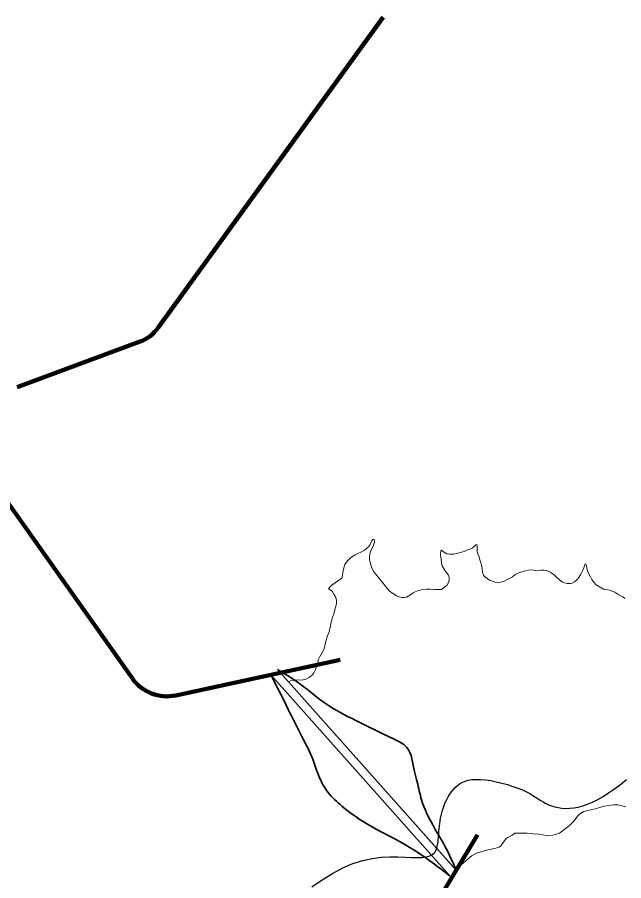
# Model space of a CAD drawing. Extents: x 553962 to 842807, y 8883888 to 9032388.
# Drawn here: x 710778 to 712214, y 8959212 to 8961257 of the extents above; entities that cross this region are included whole.
import ezdxf

# ---------------------------------------------------------------- set-up
doc = ezdxf.new("R2010")
doc.units = 0
doc.header["$LTSCALE"] = 200
for name, color, linetype, lineweight in [('24', 7, 'Continuous', 25), ('7', 7, 'Continuous', 90), ('8', 7, 'Continuous', 13)]:
    doc.layers.add(name, color=color, linetype=linetype, lineweight=lineweight)

msp = doc.modelspace()

# ---------------------------------------------------------------- linework, layer by layer
at = {"layer": '24'}
for points in [[(711769.1, 8959283.2), (711771, 8959287.8), (711772.5, 8959292.8), (711773.6, 8959298.1), (711774.4, 8959303.7), (711775.1, 8959309.6), (711775.6, 8959315.7), (711776.1, 8959322), (711776.6, 8959328.3), (711777.1, 8959334.7), (711777.8, 8959341.1), (711778.6, 8959347.5), (711779.5, 8959353.9), (711780.7, 8959360.3), (711782.1, 8959366.7), (711783.6, 8959373.1), (711785.4, 8959379.4), (711787.5, 8959385.8), (711789.8, 8959392.2), (711792.4, 8959398.5), (711795.3, 8959404.7), (711798.6, 8959410.8), (711802.1, 8959416.7), (711806, 8959422.3), (711810.3, 8959427.6), (711815, 8959432.6), (711820, 8959437.1), (711825.6, 8959441.2), (711831.7, 8959444.7), (711838.6, 8959447.6), (711846.2, 8959449.9), (711854.8, 8959451.4), (711864.3, 8959452.1), (711874.9, 8959452), (711886.7, 8959450.9), (711899.3, 8959449), (711912.4, 8959446.3), (711925.7, 8959443.2), (711938.9, 8959439.5), (711951.6, 8959435.5)], [(711951.6, 8959435.5), (711963.6, 8959431.2), (711974.3, 8959426.9), (711983.8, 8959422.6), (711992, 8959418.3), (711999.2, 8959414), (712005.7, 8959409.9), (712011.7, 8959405.9), (712017.6, 8959402.1), (712023.4, 8959398.5), (712029.6, 8959395.1), (712036.2, 8959392), (712043.4, 8959389.2), (712051.1, 8959386.9), (712059.2, 8959385.1), (712067.8, 8959383.9), (712076.9, 8959383.3), (712086.5, 8959383.5), (712096.4, 8959384.6), (712106.8, 8959386.6), (712117.6, 8959389.5), (712128.8, 8959393.5), (712140.5, 8959398.4), (712152.7, 8959404.5), (712165.3, 8959411.6), (712178.5, 8959419.9), (712192.2, 8959429.3), (712206.4, 8959439.9), (712221.2, 8959451.5)], [(711475.5, 8959197.5), (711500.2, 8959214.2), (711524.8, 8959229.2), (711549, 8959242.2), (711572.8, 8959252.5), (711596.1, 8959259.9), (711618.5, 8959264.7), (711640, 8959267.5), (711660.3, 8959268.6), (711679.2, 8959268.7), (711696.5, 8959268), (711711.9, 8959267.3), (711725.3, 8959266.8), (711736.5, 8959267.1), (711745.6, 8959268.2), (711753, 8959270), (711758.8, 8959272.4), (711763.2, 8959275.5), (711766.6, 8959279.1), (711769.1, 8959283.2)]]:
    msp.add_lwpolyline(points, dxfattribs=at)
at = {"layer": '7'}
for p, q in [((711644.4, 8961257), (711112.7, 8960523.1)), ((711066.5, 8960488), (710777.8, 8960380.8)), ((710743.6, 8960124.5), (711050.5, 8959690.9)), ((711153.1, 8959650.9), (711542.8, 8959734.8)), ((711868.3, 8959320.5), (711530.1, 8958764.5))]:
    msp.add_line(p, q, dxfattribs=at)
for centre, start, end in [((711031.7, 8960581.7), 290.3625, 324.0786), ((711132.1, 8959748.7), 215.288, 282.1549)]:
    msp.add_arc(centre, 100, start, end, dxfattribs=at)
at = {"layer": '8', "lineweight": 35}
for p, q in [((711394.1, 8959712), (711817.4, 8959237.1)), ((711379.2, 8959698.7), (711802.5, 8959223.8))]:
    msp.add_line(p, q, dxfattribs=at)
at = {"layer": '8'}
for points in [[(711420, 8959683), (711424.7, 8959685.1), (711431.5, 8959686.4), (711440.6, 8959687.4), (711448.3, 8959687), (711455.2, 8959687.4), (711461.6, 8959689.6), (711469.3, 8959693.2), (711477.1, 8959699.6), (711480.2, 8959704.2), (711484.3, 8959712), (711487.8, 8959722.7), (711489.4, 8959728.8), (711490.3, 8959735.2), (711493.4, 8959741.2), (711497.1, 8959746.7), (711503.8, 8959759.4), (711507.2, 8959771.6), (711509, 8959779.4), (711513, 8959792.2), (711516.3, 8959801.3), (711519.2, 8959812.4), (711521.5, 8959824.2), (711522.6, 8959829.9), (711524.4, 8959836.3), (711527.7, 8959843.6), (711530.1, 8959853.4), (711532.6, 8959861.3), (711534.1, 8959869.2), (711534.2, 8959875.8), (711532.6, 8959882.8), (711528, 8959890.5), (711523.5, 8959897.4), (711517.6, 8959901.5), (711515.1, 8959903.4), (711517.9, 8959907.6), (711522.8, 8959912.2), (711530.8, 8959917.4), (711539, 8959923.4), (711546.3, 8959928.9), (711547.9, 8959935.4), (711549.2, 8959941.8), (711551.6, 8959953.2), (711554, 8959961.2), (711557.7, 8959966.2), (711560.8, 8959970.8), (711567.2, 8959976.7), (711573.2, 8959980.7), (711578.2, 8959984), (711583.1, 8959986.2), (711591.8, 8959990.4), (711599.2, 8959994.4), (711604.1, 8959997.7), (711611, 8960004.5), (711615.6, 8960011.7), (711617.8, 8960017.2), (711619.8, 8960020.5), (711622.4, 8960020.8), (711624, 8960017.4), (711624, 8960014.1), (711622.6, 8960008.8), (711621.1, 8960004.5), (711617.4, 8959998.5), (711614.7, 8959990.8), (711613.2, 8959986.3), (711612, 8959979), (711612.3, 8959972.1), (711613.8, 8959965.7), (711617.8, 8959952.5), (711621.9, 8959944.8), (711626.4, 8959938.8), (711632.8, 8959930.6), (711633.4, 8959929.9)], [(711633.4, 8959929.9), (711658.8, 8959898.3), (711667.4, 8959892.4), (711675.7, 8959886.4), (711681.6, 8959884.2), (711688.4, 8959882.4), (711694.7, 8959882.7), (711699.9, 8959883.7), (711709, 8959888.8), (711715.8, 8959893.7), (711720.3, 8959896.5), (711728.1, 8959899.2), (711735.6, 8959901.3), (711747.2, 8959902.5), (711756.6, 8959902.6), (711766.8, 8959902), (711773.7, 8959901.6), (711782.3, 8959902), (711790, 8959907), (711795.2, 8959910.9), (711799.2, 8959918.3), (711801.2, 8959924.1), (711801, 8959929.8), (711798.9, 8959935.9), (711791.4, 8959946.2), (711784.1, 8959957.9), (711782.3, 8959963.5), (711781.7, 8959974.2), (711780.5, 8959982.6), (711780.2, 8959987.8), (711780.8, 8959992.4), (711782.4, 8959995), (711787.8, 8959991.2), (711795.5, 8959986.2), (711801.9, 8959985.3), (711811.4, 8959985.7), (711821.7, 8959987.8), (711836.3, 8959991.9), (711845.7, 8959996.3), (711850.6, 8959997.2), (711855.6, 8960000), (711860.7, 8960004.5), (711863.8, 8960007.6), (711866.3, 8960008.2), (711867.3, 8960005.2), (711866.8, 8959998.3), (711867.3, 8959991.5), (711868.4, 8959986.3), (711871.1, 8959980.8), (711873.6, 8959972.3), (711877.1, 8959960.2), (711878.9, 8959951.1), (711879.8, 8959942.1), (711882.5, 8959935.7), (711884.4, 8959932.5), (711890.8, 8959927.5), (711896.6, 8959923.9), (711903.5, 8959921.1), (711909.4, 8959918.8), (711915.5, 8959918.1), (711923.1, 8959919.3), (711930.8, 8959921.5), (711942.2, 8959926.6), (711950.5, 8959932.1), (711957.2, 8959937)], [(711957.2, 8959937), (711965.5, 8959941.2), (711973.2, 8959943.9), (711981.9, 8959946.1), (711989.1, 8959947.6), (711996.2, 8959948.2), (712005.6, 8959946.7), (712017.6, 8959947.3), (712026.2, 8959947.7), (712033.4, 8959946.1), (712040.2, 8959942.5), (712049.3, 8959936.6), (712055.2, 8959930.6), (712062.1, 8959924.3), (712068.5, 8959919.8), (712073, 8959917.9), (712080.1, 8959916.2), (712087.5, 8959916.1), (712092.1, 8959917), (712098.1, 8959919.8), (712103.6, 8959924.3), (712108, 8959930.2), (712113.1, 8959938.4), (712116.7, 8959946.1), (712119.9, 8959953.4), (712122.3, 8959961), (712122.9, 8959962.5), (712124.2, 8959961.9), (712125.8, 8959958.9), (712127.2, 8959951.6), (712128.5, 8959946.1), (712131.8, 8959938.5), (712135.5, 8959932.1), (712139.1, 8959925.2), (712143.2, 8959919.3), (712149, 8959912.9), (712158.6, 8959906.9)], [(712158.6, 8959906.9), (712166.3, 8959902.9), (712173.2, 8959901.5), (712180.6, 8959900.2), (712187.3, 8959897.4), (712193.1, 8959895.3), (712200.1, 8959891), (712207.4, 8959886.9), (712212.4, 8959884.1), (712217, 8959880.5)], [(712119.8, 8959375.8), (712110.5, 8959370.8), (712104.5, 8959364.5), (712096.8, 8959353.6), (712086.6, 8959343.4), (712077.7, 8959336.7), (712071.4, 8959331.5), (712062, 8959324.9), (712052.7, 8959321.3), (712046.1, 8959319.7), (712031.6, 8959319.4), (712014, 8959321.9), (712000, 8959323.3), (711985.4, 8959324.9), (711972.3, 8959324.9), (711963.8, 8959324.9), (711956.2, 8959324.3), (711950.1, 8959320.2), (711939.7, 8959314.7), (711935.8, 8959312), (711929.7, 8959303.2), (711924.2, 8959295.2), (711919.1, 8959291.1), (711908.1, 8959288.4), (711892.2, 8959285.1), (711877.9, 8959281.2), (711866.1, 8959276.9), (711855.7, 8959271.4), (711846.1, 8959264.2), (711830.3, 8959250.6), (711819.3, 8959241), (711816.1, 8959238.6), (711420, 8959683)], [(712219.4, 8959386.7), (712200, 8959392), (712190.9, 8959391.7), (712177.8, 8959390.3), (712164.6, 8959388.1), (712147.6, 8959382.4), (712132.5, 8959379.3), (712119.8, 8959375.8)]]:
    msp.add_lwpolyline(points, dxfattribs=at)
at = {"layer": '8', "lineweight": 35}
for points in [[(711394.1, 8959712), (711438.3, 8959684.7), (711509.3, 8959630.8), (711579.7, 8959591.4), (711670.4, 8959547.3), (711700.6, 8959527.6), (711718.4, 8959470.3), (711725, 8959446), (711735.5, 8959403.2), (711761.8, 8959344), (711790, 8959295.4), (711817.4, 8959237.1)], [(711379.2, 8959698.7), (711419.7, 8959617.8), (711450.8, 8959555.5), (711477.7, 8959499.9), (711491.2, 8959462.1), (711517.7, 8959416.9), (711551.4, 8959384.8), (711611.1, 8959343.7), (711671.8, 8959311), (711717.1, 8959284.8), (711802.5, 8959223.8)]]:
    msp.add_spline(points, degree=3, dxfattribs=at)

doc.saveas('drawing.dxf')
